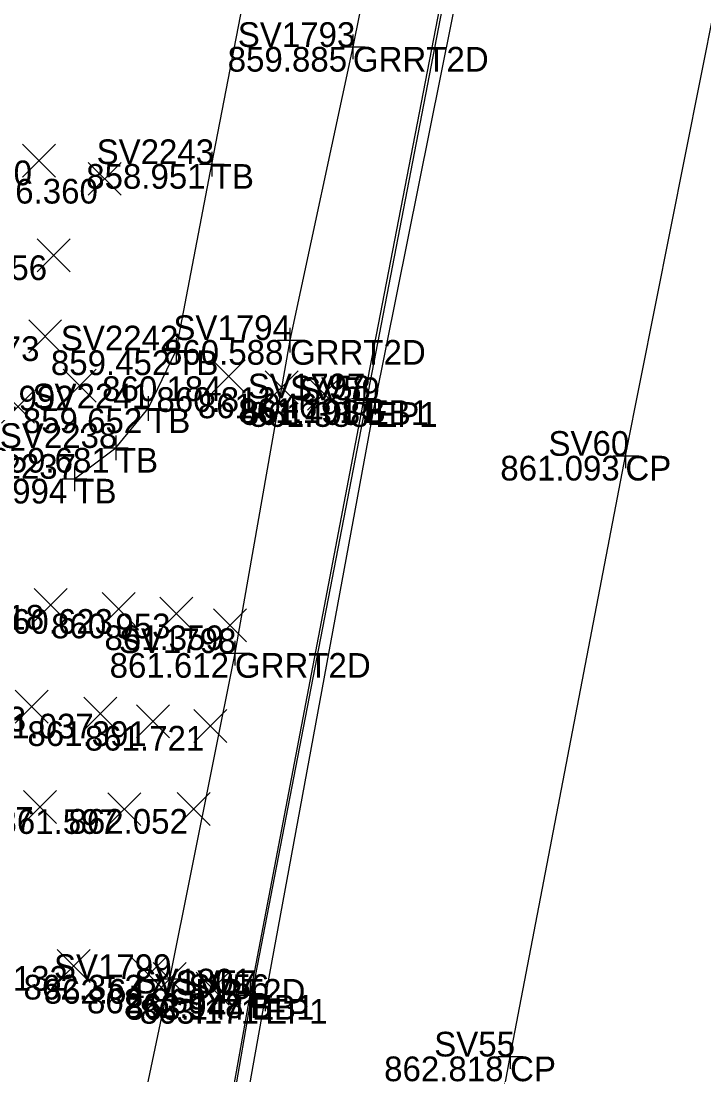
# Model space of a CAD drawing. Extents: x 2228183 to 2230895, y 679226 to 682223.
# Drawn here: x 2228263.69 to 2228291.33, y 680442.86 to 680485.53 of the extents above; entities that cross this region are included whole.
import ezdxf

# ---------------------------------------------------------------- set-up
doc = ezdxf.new("R2010")
doc.units = 0
for name, color, linetype in [('PV_X_COP', 7, 'Continuous'), ('PV_X_EOP', 7, 'Continuous'), ('PV_X_Shoulder_Aggregate', 7, 'Continuous'), ('RD_X_GR_Rt', 7, 'Continuous'), ('SC_Scratch1', 7, 'Continuous'), ('SV_P_Control_Cells_Set', 7, 'Continuous'), ('SV_X_Break_Lines', 7, 'Continuous'), ('SV_X_Random_Point', 7, 'Continuous'), ('SV_X_Shot_Marker', 7, 'Continuous'), ('SV_X_Text_Comment', 7, 'Continuous'), ('SV_X_Top_of_Bank', 7, 'Continuous')]:
    doc.layers.add(name, color=color, linetype=linetype)

msp = doc.modelspace()

# ---------------------------------------------------------------- linework, layer by layer
at = {"layer": 'PV_X_COP'}
msp.add_lwpolyline([(2228262.604, 680193.524), (2228262.146, 680218.328), (2228262.437, 680243.717), (2228263.104, 680268.902), (2228264.443, 680294.535), (2228266.222, 680319.78), (2228268.589, 680344.685), (2228271.405, 680369.17), (2228274.939, 680394.252), (2228278.914, 680418.584), (2228283.486, 680443.605), (2228288.154, 680467.93), (2228293.014, 680492.349), (2228297.716, 680516.963), (2228302.55, 680541.357), (2228307.231, 680565.55), (2228311.972, 680589.697), (2228316.792, 680614.507), (2228321.818, 680639.234), (2228326.722, 680663.726), (2228331.754, 680688.345)], dxfattribs=at)
at = {"layer": 'PV_X_EOP'}
msp.add_lwpolyline([(2228252.395, 680193.158), (2228252.017, 680217.928), (2228252.166, 680243.969), (2228252.969, 680269.118), (2228254.41, 680295.326), (2228256.289, 680320.959), (2228258.609, 680345.957), (2228261.353, 680370.084), (2228265.081, 680396.038), (2228268.964, 680420.227), (2228273.571, 680445.935), (2228278.026, 680470.103), (2228282.912, 680494.405), (2228287.764, 680519.213), (2228292.491, 680542.983), (2228297.123, 680567.244), (2228301.725, 680591.365), (2228306.593, 680616.395), (2228311.35, 680641.501), (2228316.271, 680666.166), (2228321.17, 680690.642)], dxfattribs=at)
at = {"layer": 'PV_X_Shoulder_Aggregate'}
msp.add_lwpolyline([(2228251.688, 680193.163), (2228251.4, 680217.895), (2228251.524, 680243.996), (2228252.468, 680269.192), (2228253.879, 680295.388), (2228256.006, 680320.988), (2228258.289, 680346.01), (2228261.054, 680370.168), (2228264.719, 680396.078), (2228268.579, 680420.338), (2228273.034, 680446.093), (2228277.679, 680470.182), (2228282.388, 680494.533), (2228287.18, 680519.364), (2228291.91, 680543.114), (2228296.422, 680567.366), (2228298.906, 680579.954), (2228299.502, 680580.4), (2228300.213, 680585.238), (2228301.248, 680591.351), (2228306.286, 680616.474), (2228310.79, 680641.597), (2228315.628, 680666.277), (2228320.418, 680690.758)], dxfattribs=at)
at = {"layer": 'RD_X_GR_Rt'}
msp.add_lwpolyline([(2228317.277, 680691.491), (2228312.595, 680666.948), (2228307.846, 680642.212), (2228302.988, 680616.983), (2228299.878, 680601.719), (2228297.761, 680591.905), (2228295.954, 680582.306), (2228293.417, 680567.926), (2228288.785, 680543.533), (2228284.091, 680519.921), (2228279.274, 680495.191), (2228277.122, 680484.488), (2228274.573, 680472.619), (2228272.345, 680459.942), (2228269.701, 680446.744), (2228267.226, 680435.025), (2228263.818, 680421.121), (2228260.268, 680409.699)], dxfattribs=at)
at = {"layer": 'SV_X_Break_Lines'}
msp.add_lwpolyline([(2228320.273, 680690.8), (2228315.504, 680666.348), (2228310.738, 680641.634), (2228307.941, 680626.405), (2228307.393, 680623.472), (2228306.032, 680616.453), (2228303.053, 680601.155), (2228302.136, 680596.655), (2228301.06, 680591.437), (2228300.056, 680585.377), (2228299.678, 680583.167), (2228299.406, 680580.537), (2228298.77, 680580.019), (2228296.305, 680567.394), (2228291.772, 680543.248), (2228287.045, 680519.362), (2228285.465, 680511.012), (2228284.573, 680506.414), (2228282.283, 680494.649), (2228277.562, 680470.257), (2228272.956, 680446.158), (2228268.352, 680420.353), (2228266.832, 680410.603), (2228265.647, 680402.172)], dxfattribs=at)
at = {"layer": 'SV_X_Random_Point'}
for p, q in [((2228263.74, 680479.219), (2228265.074, 680480.554)), ((2228263.74, 680480.554), (2228265.074, 680479.219)), ((2228266.409, 680478.478), (2228267.743, 680479.813)), ((2228266.409, 680479.813), (2228267.743, 680478.478)), ((2228264.343, 680475.38), (2228265.677, 680476.715)), ((2228264.343, 680476.715), (2228265.677, 680475.38)), ((2228263.995, 680472.103), (2228265.329, 680473.438)), ((2228263.995, 680473.438), (2228265.329, 680472.103)), ((2228271.424, 680470.481), (2228272.758, 680471.816)), ((2228271.424, 680471.816), (2228272.758, 680470.481)), ((2228265.387, 680470.101), (2228266.721, 680471.436)), ((2228265.387, 680471.436), (2228266.721, 680470.101)), ((2228273.572, 680470.041), (2228274.906, 680471.376)), ((2228273.572, 680471.376), (2228274.906, 680470.041)), ((2228275.283, 680469.785), (2228276.617, 680471.12)), ((2228275.283, 680471.12), (2228276.617, 680469.785)), ((2228262.896, 680469.25), (2228264.23, 680470.585)), ((2228262.896, 680470.585), (2228264.23, 680469.25)), ((2228264.218, 680461.223), (2228265.552, 680462.558)), ((2228264.218, 680462.558), (2228265.552, 680461.223)), ((2228266.969, 680461.055), (2228268.303, 680462.39)), ((2228266.969, 680462.39), (2228268.303, 680461.055)), ((2228269.3, 680460.873), (2228270.634, 680462.208)), ((2228269.3, 680462.208), (2228270.634, 680460.873)), ((2228271.477, 680460.393), (2228272.811, 680461.728)), ((2228271.477, 680461.728), (2228272.811, 680460.393)), ((2228263.451, 680457.104), (2228264.785, 680458.439)), ((2228263.451, 680458.439), (2228264.785, 680457.104)), ((2228266.226, 680456.817), (2228267.56, 680458.152)), ((2228266.226, 680458.152), (2228267.56, 680456.817)), ((2228268.357, 680456.512), (2228269.691, 680457.847)), ((2228268.357, 680457.847), (2228269.691, 680456.512)), ((2228270.685, 680456.326), (2228272.019, 680457.661)), ((2228270.685, 680457.661), (2228272.019, 680456.326)), ((2228263.788, 680453.041), (2228265.122, 680454.376)), ((2228263.788, 680454.376), (2228265.122, 680453.041)), ((2228267.2, 680452.953), (2228268.534, 680454.288)), ((2228267.2, 680454.288), (2228268.534, 680452.953)), ((2228270.013, 680452.959), (2228271.347, 680454.294)), ((2228270.013, 680454.294), (2228271.347, 680452.959)), ((2228265.152, 680446.604), (2228266.486, 680447.939)), ((2228265.152, 680447.939), (2228266.486, 680446.604)), ((2228268.185, 680446.246), (2228269.519, 680447.581)), ((2228268.185, 680447.581), (2228269.519, 680446.246)), ((2228269.034, 680446.077), (2228270.368, 680447.412)), ((2228269.034, 680447.412), (2228270.368, 680446.077)), ((2228270.772, 680445.686), (2228272.106, 680447.021)), ((2228270.772, 680447.021), (2228272.106, 680445.686))]:
    msp.add_line(p, q, dxfattribs=at)
at = {"layer": 'SV_X_Shot_Marker'}
for p, q in [((2228277.122, 680484.988), (2228277.122, 680483.988)), ((2228276.622, 680484.488), (2228277.622, 680484.488)), ((2228277.122, 680484.488), (2228277.122, 680484.488)), ((2228271.406, 680480.244), (2228271.406, 680479.244)), ((2228270.906, 680479.744), (2228271.906, 680479.744)), ((2228271.406, 680479.744), (2228271.406, 680479.744)), ((2228274.573, 680473.119), (2228274.573, 680472.119)), ((2228269.966, 680472.699), (2228269.966, 680471.699)), ((2228274.073, 680472.619), (2228275.073, 680472.619)), ((2228274.573, 680472.619), (2228274.573, 680472.619)), ((2228269.466, 680472.199), (2228270.466, 680472.199)), ((2228269.966, 680472.199), (2228269.966, 680472.199)), ((2228268.83, 680470.35), (2228268.83, 680469.35)), ((2228277.562, 680470.757), (2228277.562, 680469.757)), ((2228277.679, 680470.682), (2228277.679, 680469.682)), ((2228278.026, 680470.603), (2228278.026, 680469.603)), ((2228277.062, 680470.257), (2228278.062, 680470.257)), ((2228277.179, 680470.182), (2228278.179, 680470.182)), ((2228277.526, 680470.103), (2228278.526, 680470.103)), ((2228277.562, 680470.257), (2228277.562, 680470.257)), ((2228277.679, 680470.182), (2228277.679, 680470.182)), ((2228278.026, 680470.103), (2228278.026, 680470.103)), ((2228268.33, 680469.85), (2228269.33, 680469.85)), ((2228268.83, 680469.85), (2228268.83, 680469.85)), ((2228267.524, 680468.75), (2228267.524, 680467.75)), ((2228267.024, 680468.25), (2228268.024, 680468.25)), ((2228267.524, 680468.25), (2228267.524, 680468.25)), ((2228288.154, 680468.43), (2228288.154, 680467.43)), ((2228287.654, 680467.93), (2228288.654, 680467.93)), ((2228288.154, 680467.93), (2228288.154, 680467.93)), ((2228265.845, 680467.499), (2228265.845, 680466.499)), ((2228265.345, 680466.999), (2228266.345, 680466.999)), ((2228265.845, 680466.999), (2228265.845, 680466.999)), ((2228272.345, 680460.442), (2228272.345, 680459.442)), ((2228271.845, 680459.942), (2228272.845, 680459.942)), ((2228272.345, 680459.942), (2228272.345, 680459.942)), ((2228269.701, 680447.244), (2228269.701, 680446.244)), ((2228269.201, 680446.744), (2228270.201, 680446.744)), ((2228269.701, 680446.744), (2228269.701, 680446.744)), ((2228272.956, 680446.658), (2228272.956, 680445.658)), ((2228273.034, 680446.593), (2228273.034, 680445.593)), ((2228272.456, 680446.158), (2228273.456, 680446.158)), ((2228272.534, 680446.093), (2228273.534, 680446.093)), ((2228272.956, 680446.158), (2228272.956, 680446.158)), ((2228273.034, 680446.093), (2228273.034, 680446.093)), ((2228273.571, 680446.435), (2228273.571, 680445.435)), ((2228273.071, 680445.935), (2228274.071, 680445.935)), ((2228273.571, 680445.935), (2228273.571, 680445.935)), ((2228283.486, 680444.105), (2228283.486, 680443.105)), ((2228282.986, 680443.605), (2228283.986, 680443.605)), ((2228283.486, 680443.605), (2228283.486, 680443.605))]:
    msp.add_line(p, q, dxfattribs=at)
at = {"layer": 'SV_X_Top_of_Bank'}
msp.add_lwpolyline([(2228265.845, 680466.999), (2228267.524, 680468.25), (2228268.83, 680469.85), (2228269.966, 680472.199), (2228271.406, 680479.744), (2228272.738, 680486.58), (2228274.232, 680496.981), (2228275.58, 680503.22), (2228276.551, 680508.545), (2228277.742, 680512.59), (2228278.531, 680516.68), (2228279.083, 680522.915), (2228281.853, 680533.305), (2228284.255, 680542.348), (2228284.687, 680544.68), (2228287.037, 680557.309), (2228289.346, 680568.646), (2228291.257, 680575.637), (2228292.191, 680580.502), (2228293.441, 680581.085), (2228294.619, 680582.404), (2228294.822, 680585.063), (2228295.64, 680588.337), (2228295.894, 680589.275)], dxfattribs=at)

# ---------------------------------------------------------------- texts
at = {"layer": 'SC_Scratch1'}
for s, p in [('859.885', (2228272.052, 680483.488)), ('855.290', (2228259.293, 680478.886)), ('858.951', (2228266.324, 680478.744)), ('856.360', (2228261.962, 680478.145)), ('856.256', (2228259.906, 680475.047)), ('856.873', (2228259.598, 680471.77)), ('860.588', (2228269.473, 680471.619)), ('859.452', (2228264.893, 680471.199)), ('857.992', (2228260.981, 680469.768)), ('860.184', (2228266.969, 680470.148)), ('860.812', (2228269.166, 680469.708)), ('861.046', (2228270.846, 680469.452)), ('861.191', (2228272.48, 680469.257)), ('861.408', (2228272.579, 680469.182)), ('861.388', (2228272.926, 680469.103)), ('859.652', (2228263.757, 680468.85)), ('859.681', (2228262.442, 680467.25)), ('861.093', (2228283.09, 680466.93)), ('858.994', (2228260.723, 680465.999)), ('859.618', (2228259.785, 680460.89)), ('860.623', (2228262.572, 680460.722)), ('860.953', (2228264.903, 680460.54)), ('861.359', (2228267.06, 680460.06)), ('861.612', (2228267.272, 680458.942)), ('860.123', (2228259.054, 680456.771)), ('861.037', (2228261.797, 680456.484)), ('861.391', (2228263.942, 680456.179)), ('861.721', (2228266.27, 680455.993)), ('860.757', (2228259.359, 680452.708)), ('861.597', (2228262.771, 680452.62)), ('862.052', (2228265.607, 680452.626)), ('862.132', (2228260.746, 680446.271)), ('862.353', (2228263.788, 680445.913)), ('862.647', (2228264.605, 680445.744)), ('862.647', (2228264.605, 680445.744)), ('862.869', (2228266.355, 680445.353)), ('862.948', (2228267.856, 680445.158)), ('863.144', (2228267.912, 680445.093)), ('863.171', (2228268.489, 680444.935)), ('862.818', (2228278.386, 680442.605))]:
    msp.add_text(s, height=1, dxfattribs=at).set_placement(p)
at = {"layer": 'SV_P_Control_Cells_Set'}
for s, p in [('SV1793', (2228272.46, 680484.488)), ('SV2243', (2228266.744, 680479.744)), ('SV1794', (2228269.853, 680472.619)), ('SV2242', (2228265.295, 680472.199)), ('SV1797', (2228272.868, 680470.257)), ('SV58', (2228274.577, 680470.182)), ('SV2241', (2228264.15, 680469.85)), ('SV59', (2228274.941, 680470.103)), ('SV2238', (2228262.825, 680468.25)), ('SV60', (2228285.039, 680467.93)), ('SV2237', (2228261.151, 680466.999)), ('SV1798', (2228267.646, 680459.942)), ('SV1799', (2228265.019, 680446.744)), ('SV1801', (2228268.276, 680446.158)), ('SV57', (2228269.936, 680446.093)), ('SV56', (2228270.465, 680445.935)), ('SV55', (2228280.414, 680443.605))]:
    msp.add_text(s, height=1, dxfattribs=at).set_placement(p)
at = {"layer": 'SV_X_Text_Comment'}
for s, p in [('GRRT2D', (2228277.122, 680483.488)), ('TB', (2228271.406, 680478.744)), ('GRRT2D', (2228274.573, 680471.619)), ('TB', (2228269.966, 680471.199)), ('B', (2228277.562, 680469.257)), ('EB1', (2228277.679, 680469.182)), ('EP1', (2228278.026, 680469.103)), ('TB', (2228268.83, 680468.85)), ('TB', (2228267.524, 680467.25)), ('CP', (2228288.154, 680466.93)), ('TB', (2228265.845, 680465.999)), ('GRRT2D', (2228272.345, 680458.942)), ('GRRT2D', (2228269.701, 680445.744)), ('B', (2228272.956, 680445.158)), ('EB1', (2228273.034, 680445.093)), ('EP1', (2228273.571, 680444.935)), ('CP', (2228283.486, 680442.605))]:
    msp.add_text(s, height=1, dxfattribs=at).set_placement(p)

doc.saveas('drawing.dxf')
